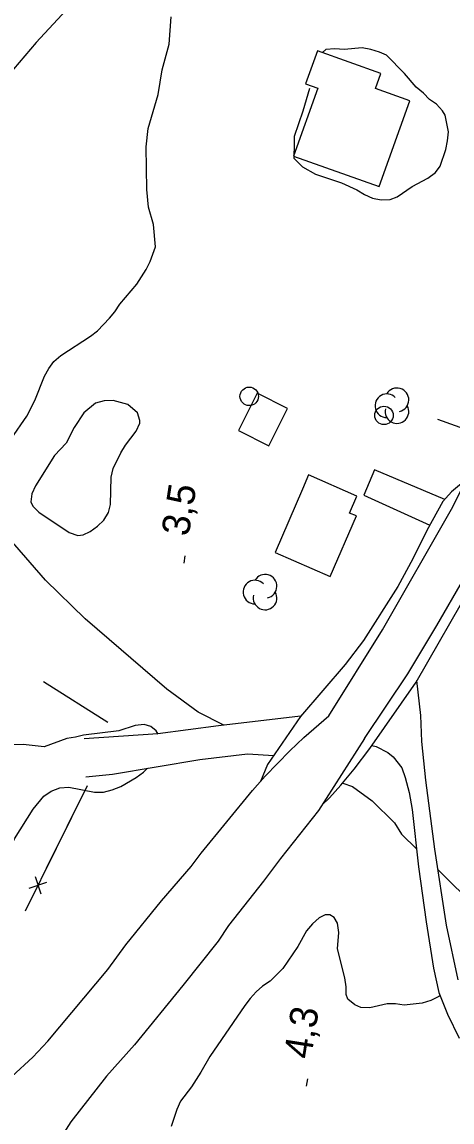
# Model space of a CAD drawing. Extents: x 282461 to 284471, y 5554090 to 5557646.
# Drawn here: x 283229.1 to 283275.7, y 5554650.7 to 5554769.8 of the extents above; entities that cross this region are included whole.
import ezdxf

# ---------------------------------------------------------------- set-up
doc = ezdxf.new("R2010")
doc.units = 0
for name, color, linetype in [('Niveau 19', 7, 'Continuous'), ('Niveau 2', 7, 'Continuous'), ('Niveau 21', 7, 'Continuous'), ('Niveau 22', 7, 'Continuous'), ('Niveau 3', 7, 'Continuous'), ('Niveau 31', 7, 'Continuous'), ('Niveau 36', 7, 'Continuous'), ('Niveau 37', 7, 'Continuous'), ('Niveau 44', 7, 'Continuous')]:
    doc.layers.add(name, color=color, linetype=linetype)

msp = doc.modelspace()

# ---------------------------------------------------------------- linework, layer by layer
at = {"layer": 'Niveau 19'}
for points in [[(283274.88, 5554718.13), (283267.27, 5554721.33), (283266.1, 5554718.59), (283273.26, 5554715.34)], [(283276.35, 5554666.12), (283275.08, 5554672.04), (283273.8, 5554680.25), (283272.83, 5554687.75), (283272.42, 5554691.92), (283272.29, 5554694.75), (283271.88, 5554698.52)], [(283259.25, 5554694.65), (283250.37, 5554693.63), (283243.78, 5554692.75), (283235.79, 5554692.22)], [(283267, 5554691.5), (283267.46, 5554691.38), (283268.72, 5554690.73), (283269.28, 5554690.25), (283270.23, 5554689.07), (283270.59, 5554688.03), (283271.03, 5554686.41), (283271.35, 5554684.56), (283272.05, 5554678.37), (283272.87, 5554672.39), (283273.67, 5554667.4), (283274.25, 5554664.75), (283275.18, 5554662.42), (283276.46, 5554659.8)], [(283235.97, 5554688.11), (283238.86, 5554688.38), (283248.35, 5554689.99), (283253.5, 5554690.6), (283256.35, 5554690.4)]]:
    msp.add_lwpolyline(points, dxfattribs=at)
at = {"layer": 'Niveau 2'}
for points in [[(283227.9, 5554724.69), (283229.6, 5554727.15), (283230.45, 5554728.85), (283231.51, 5554731.48), (283231.96, 5554732.3), (283232.52, 5554733.06), (283233.27, 5554733.71), (283236.48, 5554735.79), (283237.23, 5554736.38), (283238.54, 5554737.74), (283239.11, 5554738.44), (283239.68, 5554739.27), (283241.5, 5554741.44), (283242.52, 5554743.02), (283242.97, 5554743.9), (283243.53, 5554745.48), (283243.31, 5554747.91), (283242.76, 5554749.76), (283242.61, 5554751.67), (283242.54, 5554756.31), (283242.74, 5554758.29), (283243.84, 5554761.96), (283244.26, 5554764.63), (283245.03, 5554767.43), (283245.22, 5554770.39)], [(283274.93, 5554759.73), (283274.63, 5554760.19), (283273.98, 5554760.93), (283273.22, 5554761.44), (283272.57, 5554762.13), (283271.8, 5554762.75), (283270.51, 5554764.24), (283268.56, 5554766.24), (283267.8, 5554766.57), (283266.87, 5554766.85), (283265.94, 5554767.01), (283263.97, 5554766.86), (283262.98, 5554766.9), (283262, 5554766.83), (283261.65, 5554766.53), (283261.61, 5554766.46)], [(283260.24, 5554762.63), (283259.49, 5554760.18), (283258.55, 5554757.44), (283258.56, 5554756.63), (283258.52, 5554755.07), (283259.47, 5554754.15), (283260.88, 5554753.36), (283263.68, 5554752.42), (283265.37, 5554751.64), (283266.19, 5554751.13), (283267.07, 5554750.74), (283268, 5554750.58), (283268.98, 5554750.59), (283269.73, 5554750.89), (283271.34, 5554752.02), (283273.06, 5554752.92), (283273.87, 5554753.51), (283274.38, 5554754.21), (283274.99, 5554756.02), (283275.2, 5554756.95), (283275.3, 5554757.94), (283274.93, 5554759.73)], [(283241.57, 5554727.49), (283240.52, 5554728.4), (283238.94, 5554728.84), (283237.96, 5554728.82), (283237.03, 5554728.57), (283235.78, 5554727.51), (283234.7, 5554725.93), (283233.86, 5554724.23), (283232.6, 5554722.88), (283230.51, 5554719.6), (283230.12, 5554718.73), (283230.02, 5554717.86), (283230.25, 5554717.4), (283230.9, 5554716.77), (283234.18, 5554714.56), (283235.12, 5554714.23), (283235.7, 5554714.29), (283236.44, 5554714.65), (283237.25, 5554715.25), (283237.93, 5554715.89), (283238.44, 5554716.71), (283238.66, 5554717.59), (283238.73, 5554720.54), (283238.94, 5554721.48), (283239.79, 5554723.17), (283240.3, 5554723.99), (283241.43, 5554725.51), (283241.82, 5554726.39), (283241.82, 5554726.68), (283241.57, 5554727.49)], [(283243.83, 5554692.72), (283243.61, 5554693.09), (283243.02, 5554693.55), (283242.32, 5554693.77), (283241.34, 5554693.64), (283239.55, 5554693.09), (283235.72, 5554692.62), (283234.86, 5554692.38), (283233.93, 5554692.25), (283231.45, 5554691.34), (283229.18, 5554691.59), (283227.21, 5554691.56), (283226.28, 5554691.49), (283223.51, 5554690.98), (283222.21, 5554691.07)], [(283220.83, 5554673.6), (283221.4, 5554674.36), (283222.08, 5554675.06), (283222.88, 5554675.54), (283224.73, 5554676.09), (283225.48, 5554676.45), (283226.17, 5554677.1), (283227.24, 5554678.68), (283227.85, 5554680.49), (283228.25, 5554681.37), (283230.28, 5554684.59), (283231.42, 5554686), (283232.22, 5554686.53), (283233.15, 5554686.9), (283234.13, 5554686.97), (283236.93, 5554686.43), (283237.91, 5554686.45), (283238.84, 5554686.7), (283239.76, 5554687.06), (283241.43, 5554688.01), (283242.23, 5554688.61), (283242.66, 5554689.03)], [(283274.42, 5554664.42), (283274.24, 5554664.31), (283273.38, 5554663.89), (283272.45, 5554663.58), (283270.49, 5554663.38), (283269.56, 5554663.54), (283268.63, 5554663.52), (283266.78, 5554663.09), (283265.79, 5554663.13), (283265.15, 5554663.41), (283264.39, 5554664.03), (283264.2, 5554664.55), (283264.19, 5554665.36), (283264.06, 5554666.35), (283263.26, 5554669.46), (283263.4, 5554671.26), (283263.27, 5554672.25), (283262.91, 5554672.88), (283262.44, 5554673.16), (283261.92, 5554673.15), (283261.29, 5554672.85), (283260.55, 5554672.2), (283259.92, 5554671.44), (283258.96, 5554669.74), (283257.32, 5554667.34), (283255.95, 5554665.99), (283255.14, 5554665.45), (283254.46, 5554664.81), (283253.78, 5554664.1), (283253.21, 5554663.34), (283249.41, 5554657.83), (283248.45, 5554656.13), (283247.43, 5554654.55), (283246.24, 5554652.97), (283245.85, 5554652.09), (283245.24, 5554650.23)]]:
    msp.add_lwpolyline(points, dxfattribs=at)
at = {"layer": 'Niveau 21'}
for points in [[(283262.33, 5554694.69), (283268.13, 5554704), (283275.63, 5554717.08), (283279.65, 5554725.03)], [(283277.32, 5554720.37), (283275.63, 5554718.96), (283274.67, 5554717.9), (283272.95, 5554714.77), (283271.43, 5554711.71), (283269.79, 5554708.69), (283266.09, 5554702.87), (283264.1, 5554700.25), (283259.24, 5554694.63), (283255.69, 5554689.45), (283254.93, 5554687.61)], [(283261.6, 5554685.08), (283262.39, 5554685.82), (283263.64, 5554687.18), (283265.06, 5554688.94), (283266.77, 5554691.17), (283271.79, 5554698.35), (283277.97, 5554709.09)], [(283266.2, 5554692.26), (283270.87, 5554699.24), (283274.03, 5554704.47), (283276.97, 5554709.54)], [(283218.45, 5554649.09), (283225.39, 5554653.49), (283227.97, 5554655.67), (283230.23, 5554657.74), (283231.88, 5554659.47), (283238.37, 5554667.24), (283240.33, 5554669.91), (283244.2, 5554674.66), (283247.39, 5554678.4), (283248.47, 5554679.83), (283254.06, 5554686.63), (283255.43, 5554688.16), (283258.1, 5554690.91), (283259.62, 5554692.35), (283262.33, 5554694.69)], [(283266.2, 5554692.26), (283261.22, 5554684.47), (283257.07, 5554679.27), (283255.23, 5554676.8), (283251.45, 5554672.01), (283250.32, 5554670.31), (283246.51, 5554665.49), (283241.25, 5554659.07), (283238.23, 5554655.68), (283234.34, 5554650.74), (283231.31, 5554645.98)]]:
    msp.add_lwpolyline(points, dxfattribs=at)
at = {"layer": 'Niveau 22'}
for points in [[(283238.05, 5554775.64), (283230.61, 5554767.59), (283228.14, 5554764.73)], [(283250.95, 5554693.69), (283248.15, 5554695.09), (283244.75, 5554697.58), (283235.92, 5554705.22), (283231.62, 5554709.39), (283228.3, 5554713.23), (283225.83, 5554715.8), (283221.37, 5554719.6), (283217.97, 5554721.97), (283215.11, 5554723.6), (283213.39, 5554726.53), (283211.3, 5554729.22), (283208.16, 5554733.52), (283207.3, 5554736.58), (283205.92, 5554738.82), (283204.77, 5554741.88), (283203.23, 5554747.55), (283202.08, 5554750.31), (283201.2, 5554751.23), (283199.97, 5554751.85)], [(283263.83, 5554687.41), (283264.9, 5554687.04), (283267.02, 5554685.5), (283269.43, 5554683.11), (283270.21, 5554681.9), (283271.85, 5554680.25)], [(283274.14, 5554678.06), (283278.41, 5554673.84), (283281.38, 5554671.09), (283286.99, 5554666.28), (283290.99, 5554662.35), (283294.81, 5554658.88), (283297.03, 5554657.53), (283299.25, 5554656.46), (283301.35, 5554655.57), (283304.98, 5554654.51), (283308.76, 5554653.53), (283312.32, 5554652.44)]]:
    msp.add_lwpolyline(points, dxfattribs=at)
at = {"layer": 'Niveau 3'}
for p, q in [((283246.64, 5554711.22), (283246.76, 5554712.01)), ((283259.91, 5554654.62), (283260.03, 5554655.41))]:
    msp.add_line(p, q, dxfattribs=at)
at = {"layer": 'Niveau 31'}
for points in [[(283259.81, 5554763.14), (283261.13, 5554762.67), (283258.51, 5554755.31), (283267.77, 5554752), (283271.09, 5554761.29), (283267.39, 5554762.61), (283267.97, 5554764.23), (283261.08, 5554766.69), (283259.81, 5554763.14)], [(283252.52, 5554725.58), (283255.82, 5554723.93), (283257.86, 5554727.99), (283254.56, 5554729.65), (283252.52, 5554725.58)], [(283259.47, 5554719.24), (283256.49, 5554712.38), (283262.46, 5554709.78), (283265.31, 5554716.34), (283264.57, 5554716.66), (283265.37, 5554718.5), (283260.13, 5554720.78), (283259.47, 5554719.24)]]:
    msp.add_lwpolyline(points, dxfattribs=at)
at = {"layer": 'Niveau 36'}
for centre in [(283253.69, 5554729.29), (283268.3, 5554727.23)]:
    msp.add_circle(centre, 1, dxfattribs=at)
at = {"layer": 'Niveau 37'}
for p, q in [((283230.48, 5554677.31), (283231.12, 5554675.42)), ((283229.85, 5554676.05), (283231.75, 5554676.68))]:
    msp.add_line(p, q, dxfattribs=at)
for points in [[(283283.09, 5554739.57), (283280.25, 5554732.22), (283277.96, 5554725.4), (283274.13, 5554726.78)], [(283278.3, 5554726.42), (283277.96, 5554725.4), (283274.13, 5554726.78)], [(283238.35, 5554693.98), (283231.38, 5554698.39)], [(283238.35, 5554693.98), (283231.38, 5554698.39)], [(283236.14, 5554687.11), (283229.4, 5554673.55)], [(283236.14, 5554687.11), (283231.69, 5554678.16)], [(283229.91, 5554674.57), (283229.4, 5554673.55)]]:
    msp.add_lwpolyline(points, dxfattribs=at)
at = {"layer": 'Niveau 44'}
for centre, start, end in [((283268.61, 5554728.27), 44.1154, 269.804), ((283269.71, 5554728.91), 282.2692, 149.7263), ((283269.71, 5554727.64), 166.9369, 29.6212), ((283254.31, 5554708.1), 44.1154, 269.804), ((283255.41, 5554708.73), 282.2692, 149.7263), ((283255.41, 5554707.46), 166.9369, 29.6212)]:
    msp.add_arc(centre, 1.28, start, end, dxfattribs=at)

# ---------------------------------------------------------------- texts
at = {"layer": 'Niveau 3'}
for s, p in [('3,5  ', (283247.12, 5554714.06)), ('4,3  ', (283260.39, 5554657.46))]:
    msp.add_text(s, height=3, rotation=81.0957, dxfattribs=at).set_placement(p)

doc.saveas('drawing.dxf')
